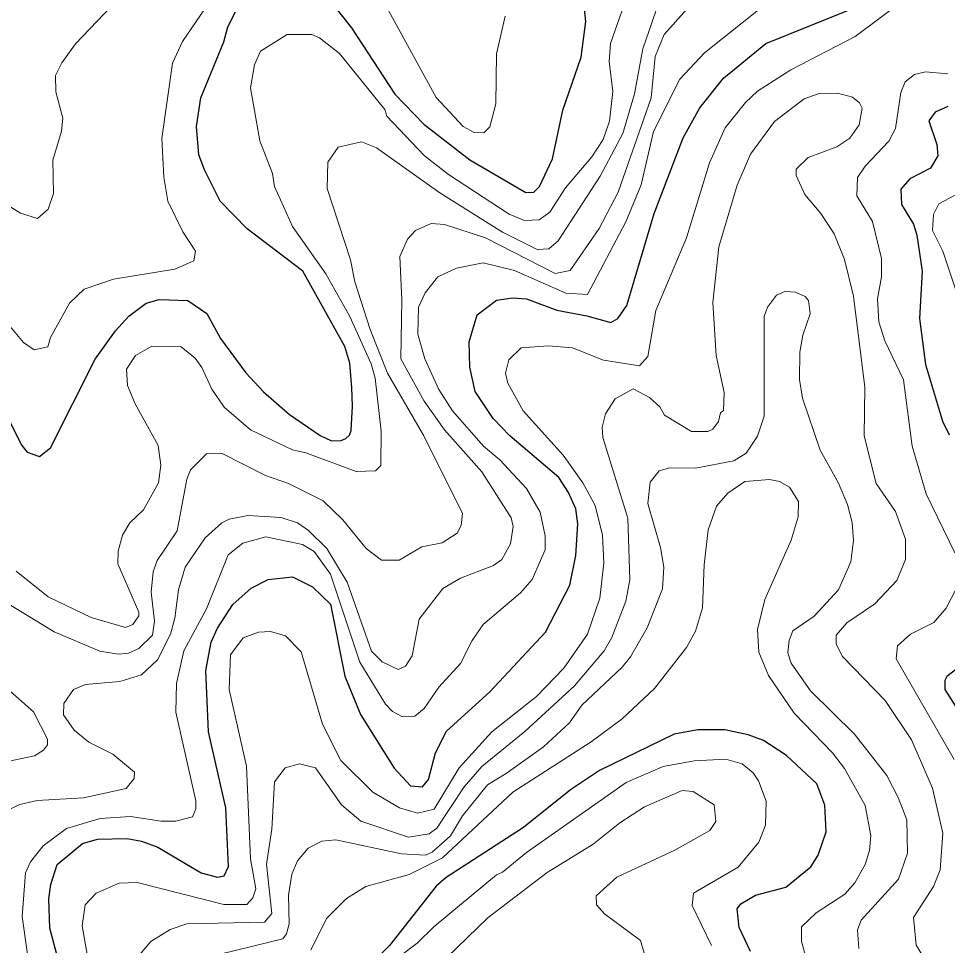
# Model space of a CAD drawing. Extents: x 673.3 to 698.5, y 6984.3 to 7012.3.
# Drawn here: x 680.871 to 682.005, y 7003.276 to 7004.407 of the extents above; entities that cross this region are included whole.
import ezdxf

# ---------------------------------------------------------------- set-up
doc = ezdxf.new("R2010")
doc.units = 0
doc.header["$LTSCALE"] = 0.032
doc.layers.add('1', color=7, linetype='Continuous', lineweight=25)
doc.layers.add('2', color=7, linetype='Continuous', lineweight=13)

msp = doc.modelspace()

# ---------------------------------------------------------------- linework, layer by layer
at = {"layer": '1'}
for points in [[(681.614, 7004.057), (681.6474, 7004.1694), (681.6829, 7004.2615), (681.703, 7004.298), (681.7321, 7004.3343), (681.7835, 7004.3766), (681.8885, 7004.4189), (681.9332, 7004.4499), (681.9799, 7004.4926), (682, 7004.5668), (682.0151, 7004.6033)], [(681.2432, 7004.4399), (681.2778, 7004.3958), (681.3308, 7004.3149), (681.3662, 7004.2782), (681.4221, 7004.2349), (681.4905, 7004.1949), (681.5005, 7004.1954), (681.5074, 7004.202), (681.5234, 7004.2358), (681.536, 7004.2954), (681.5581, 7004.3599), (681.5641, 7004.4036), (681.5593, 7004.4465)], [(680.8499, 7003.9368), (680.8755, 7003.886), (680.8817, 7003.878), (680.8969, 7003.8725), (680.9103, 7003.8832), (680.9648, 7003.9915), (680.9897, 7004.026), (681.006, 7004.0439), (681.0273, 7004.0596), (681.0429, 7004.0644), (681.078, 7004.0629), (681.1013, 7004.0473), (681.1179, 7004.0166), (681.149, 7003.9747), (681.1705, 7003.9516), (681.2022, 7003.9238), (681.2255, 7003.908), (681.2394, 7003.8983), (681.2534, 7003.8918), (681.2654, 7003.892), (681.2711, 7003.8946), (681.2752, 7003.8987), (681.2776, 7003.9042), (681.279, 7003.9341), (681.2783, 7003.9563), (681.2757, 7003.9866), (681.2698, 7004.0069), (681.2184, 7004.0988), (681.1506, 7004.1506), (681.1175, 7004.1843), (681.0982, 7004.2225), (681.0916, 7004.241), (681.0885, 7004.2754), (681.0941, 7004.3104), (681.1218, 7004.3788), (681.1269, 7004.397), (681.1362, 7004.4152)], [(682.0057, 7004.2999), (681.9904, 7004.293), (681.9826, 7004.2824), (681.9924, 7004.2534), (681.9935, 7004.2394), (681.9845, 7004.2244), (681.9596, 7004.2116), (681.9485, 7004.1988), (681.9493, 7004.1802), (681.9638, 7004.156), (681.968, 7004.1426), (681.9745, 7004.099), (681.9713, 7004.0411), (681.9786, 7003.9848), (681.9994, 7003.9158), (682.0075, 7003.8989)], [(680.9198, 7003.2586), (680.9094, 7003.297), (680.9084, 7003.3328), (680.9108, 7003.3504), (680.9184, 7003.3747), (680.9493, 7003.4001), (680.9677, 7003.4057), (681.0041, 7003.4064), (681.0214, 7003.4033), (681.0415, 7003.3958), (681.0943, 7003.3645), (681.1142, 7003.3593), (681.1223, 7003.3607), (681.1275, 7003.3723), (681.1243, 7003.4439), (681.1031, 7003.5367), (681.1, 7003.6114), (681.1064, 7003.6459), (681.1142, 7003.6633), (681.1328, 7003.6918), (681.1555, 7003.712), (681.1762, 7003.7227), (681.2059, 7003.7256), (681.2302, 7003.7134), (681.2521, 7003.6923), (681.2695, 7003.6045), (681.2889, 7003.5576), (681.33, 7003.4922), (681.3499, 7003.4708), (681.3647, 7003.4696), (681.3719, 7003.4784), (681.3802, 7003.511), (681.3937, 7003.5373), (681.4468, 7003.5856), (681.5145, 7003.6584), (681.5444, 7003.7156), (681.5519, 7003.752), (681.5542, 7003.7906), (681.5518, 7003.8087), (681.5428, 7003.8286), (681.531, 7003.8468), (681.4712, 7003.8977), (681.4506, 7003.9189), (681.429, 7003.9519), (681.4223, 7003.9817), (681.4215, 7004.0124), (681.4313, 7004.0455), (681.455, 7004.0636), (681.4742, 7004.0661), (681.4916, 7004.0651), (681.5285, 7004.0514), (681.565, 7004.0443), (681.5945, 7004.0362), (681.6031, 7004.0409), (681.614, 7004.057)], [(682.0344, 7003.6268), (682.0047, 7003.6043), (682.0023, 7003.5994), (682.0023, 7003.5883), (682.0649, 7003.4895)], [(681.7651, 7003.2683), (681.751, 7003.2977), (681.7485, 7003.3206), (681.7533, 7003.3268), (681.771, 7003.3372), (681.8082, 7003.3471), (681.8387, 7003.3717), (681.8477, 7003.386), (681.8572, 7003.4146), (681.8557, 7003.4469), (681.8458, 7003.4732), (681.8089, 7003.5076), (681.781, 7003.5259), (681.7622, 7003.5329), (681.7337, 7003.5392), (681.7006, 7003.5392), (681.6718, 7003.5336), (681.5804, 7003.4895), (681.5453, 7003.4657), (681.4878, 7003.4199), (681.3933, 7003.3588), (681.3814, 7003.3484), (681.3244, 7003.2759), (681.3089, 7003.2604)]]:
    msp.add_lwpolyline(points, dxfattribs=at)
at = {"layer": '2'}
for points in [[(680.8126, 7004.2074), (680.8737, 7004.1695), (680.8944, 7004.1631), (680.9076, 7004.1745), (680.9142, 7004.1938), (680.9134, 7004.2345), (680.9239, 7004.2697), (680.9255, 7004.2854), (680.9168, 7004.3179), (680.9166, 7004.3376), (680.9241, 7004.3531), (680.941, 7004.3764), (681.0193, 7004.4587)], [(681.126, 7004.4594), (681.0715, 7004.3791), (681.0595, 7004.3527), (681.0462, 7004.2607), (681.0486, 7004.2136), (681.0537, 7004.1843), (681.0719, 7004.1469), (681.0874, 7004.1234), (681.0854, 7004.1114), (681.0621, 7004.1011), (680.9872, 7004.0889), (680.9516, 7004.077), (680.9334, 7004.0598), (680.9105, 7004.0179), (680.9071, 7004.0064), (680.8904, 7004.0027), (680.8773, 7004.0118), (680.8466, 7004.0482)], [(681.0768, 7003.8448), (681.0814, 7003.8563), (681.1009, 7003.8759), (681.12, 7003.8763), (681.1729, 7003.8496), (681.2011, 7003.8395), (681.2432, 7003.8185), (681.2671, 7003.7955), (681.2957, 7003.7604), (681.3145, 7003.7463), (681.3362, 7003.7461), (681.3635, 7003.7622), (681.3884, 7003.7674), (681.407, 7003.779), (681.4116, 7003.7883), (681.4132, 7003.8032), (681.3663, 7003.898), (681.3216, 7003.9743), (681.3005, 7004.0277), (681.2819, 7004.0857), (681.2767, 7004.1127), (681.2481, 7004.1996), (681.2489, 7004.2318), (681.2616, 7004.2503), (681.2899, 7004.2567), (681.3083, 7004.2493), (681.3856, 7004.1945), (681.462, 7004.1464), (681.5045, 7004.1251), (681.5189, 7004.126), (681.5302, 7004.1358), (681.5814, 7004.2149), (681.6091, 7004.267), (681.6235, 7004.3153), (681.6336, 7004.37), (681.6532, 7004.4267)], [(681.2426, 7003.5459), (681.265, 7003.5014), (681.304, 7003.4628), (681.3363, 7003.4438), (681.3584, 7003.4375), (681.3788, 7003.442), (681.4092, 7003.4925), (681.449, 7003.5364), (681.5036, 7003.5797), (681.5371, 7003.6141), (681.5658, 7003.6559), (681.5811, 7003.6996), (681.586, 7003.743), (681.5843, 7003.7768), (681.5752, 7003.8127), (681.5604, 7003.8403), (681.5361, 7003.8742), (681.4875, 7003.9284), (681.4687, 7003.9621), (681.4658, 7003.9745), (681.4698, 7003.9905), (681.4848, 7004.0051), (681.5184, 7004.0075), (681.5475, 7004.0051), (681.5855, 7003.9903), (681.6295, 7003.9831), (681.6397, 7003.9946), (681.6495, 7004.0508), (681.687, 7004.1394), (681.7148, 7004.2312), (681.734, 7004.2738), (681.7588, 7004.3047), (681.7734, 7004.3184), (681.8141, 7004.3446), (681.8929, 7004.3852), (681.9488, 7004.4273)], [(681.4655, 7004.4099), (681.4549, 7004.3639), (681.454, 7004.3032), (681.4468, 7004.275), (681.4395, 7004.2675), (681.4276, 7004.2681), (681.414, 7004.2756), (681.3814, 7004.3107), (681.3162, 7004.4296)], [(681.5711, 7004.2382), (681.5851, 7004.2597), (681.5927, 7004.2818), (681.5967, 7004.318), (681.5926, 7004.3549), (681.5941, 7004.3769), (681.6105, 7004.4231)], [(681.7767, 7004.4193), (681.7088, 7004.3655), (681.6785, 7004.333), (681.6467, 7004.2692), (681.6313, 7004.2044), (681.6128, 7004.1589), (681.5658, 7004.0704), (681.5393, 7004.0718), (681.4767, 7004.0998), (681.4386, 7004.1092), (681.4059, 7004.1024), (681.3831, 7004.0919), (681.3677, 7004.0724), (681.3597, 7004.0547), (681.3589, 7004.0218), (681.3673, 7003.9918), (681.3845, 7003.9543), (681.4013, 7003.9284), (681.4389, 7003.8851), (681.4588, 7003.8684), (681.4913, 7003.8335), (681.5082, 7003.8045), (681.5144, 7003.7759), (681.5144, 7003.7589), (681.4986, 7003.7227), (681.4843, 7003.7062), (681.4385, 7003.6676), (681.4251, 7003.6482), (681.4109, 7003.6198), (681.3845, 7003.5911), (681.3666, 7003.5649), (681.3551, 7003.5559), (681.3402, 7003.5547), (681.3279, 7003.5613), (681.3195, 7003.5704), (681.288, 7003.6215), (681.2521, 7003.7289), (681.2324, 7003.7565), (681.2181, 7003.7653), (681.1731, 7003.7745), (681.1452, 7003.7669), (681.1271, 7003.7528), (681.1007, 7003.6866), (681.0733, 7003.6356), (681.0641, 7003.5957), (681.0633, 7003.5606), (681.0876, 7003.4523), (681.0876, 7003.4427), (681.0836, 7003.433), (681.0635, 7003.4277), (681.0455, 7003.4277), (681.0079, 7003.4334), (680.9709, 7003.4308), (680.93, 7003.4187), (680.9014, 7003.3976), (680.8858, 7003.3779), (680.8799, 7003.3646), (680.8759, 7003.3111), (680.8824, 7003.2651)], [(681.6871, 7004.4188), (681.6594, 7004.3876), (681.6484, 7004.3608), (681.6438, 7004.3104), (681.6032, 7004.1951), (681.5803, 7004.1509), (681.5446, 7004.0996), (681.5263, 7004.0961), (681.4416, 7004.1395), (681.3914, 7004.1556), (681.3752, 7004.1572), (681.3559, 7004.1485), (681.3463, 7004.1379), (681.3369, 7004.1166), (681.3393, 7004.0637), (681.338, 7003.9918), (681.3665, 7003.9401), (681.3913, 7003.9051), (681.4368, 7003.8538), (681.4727, 7003.7976), (681.4752, 7003.7873), (681.4719, 7003.7662), (681.4613, 7003.7469), (681.4513, 7003.7394), (681.4109, 7003.724), (681.3892, 7003.7116), (681.3604, 7003.674), (681.3519, 7003.6292), (681.3439, 7003.6166), (681.3349, 7003.6125), (681.3151, 7003.6219), (681.3022, 7003.635), (681.2725, 7003.7192), (681.2478, 7003.7602), (681.2255, 7003.7825), (681.2119, 7003.7917), (681.192, 7003.7982), (681.1511, 7003.8007), (681.1286, 7003.7963), (681.1194, 7003.7916)], [(680.8683, 7003.7325), (680.9075, 7003.7014), (680.9602, 7003.6762), (681.0021, 7003.6638), (681.0107, 7003.6674), (681.0182, 7003.6781), (681.0184, 7003.6826), (680.9924, 7003.7417), (680.9931, 7003.7572), (680.9982, 7003.7765), (681.0072, 7003.7916), (681.0238, 7003.8077), (681.0422, 7003.8404), (681.0452, 7003.8622), (681.0418, 7003.886), (681.0137, 7003.9369), (681.0044, 7003.9593), (681.0031, 7003.9791), (681.0141, 7003.9958), (681.0339, 7004.0074), (681.0697, 7004.0065), (681.0868, 7003.9928), (681.0953, 7003.9812), (681.1075, 7003.9547), (681.1224, 7003.9328), (681.1546, 7003.9052), (681.2057, 7003.8809), (681.222, 7003.8771), (681.2836, 7003.8544), (681.3072, 7003.8552), (681.3138, 7003.8617), (681.314, 7003.9035), (681.3068, 7003.9681), (681.3017, 7003.9857), (681.2757, 7004.0433), (681.2464, 7004.0954), (681.206, 7004.1535), (681.184, 7004.2023), (681.1812, 7004.218), (681.1659, 7004.258), (681.1545, 7004.3227), (681.1595, 7004.3505), (681.1666, 7004.3673), (681.1993, 7004.3877), (681.2295, 7004.3878), (681.2388, 7004.3838), (681.2633, 7004.3644), (681.3187, 7004.296), (681.321, 7004.288), (681.3664, 7004.2401), (681.3962, 7004.217), (681.4702, 7004.1684), (681.489, 7004.1606), (681.507, 7004.1616), (681.52, 7004.1707), (681.5392, 7004.2007), (681.5711, 7004.2382)], [(682.006, 7004.3398), (681.9785, 7004.3422), (681.965, 7004.3388), (681.9536, 7004.3301), (681.9483, 7004.3171), (681.9419, 7004.273), (681.934, 7004.2573), (681.905, 7004.2269), (681.8957, 7004.213), (681.8947, 7004.1907), (681.914, 7004.1596), (681.9249, 7004.1144), (681.925, 7004.092), (681.92, 7004.0652), (681.9216, 7004.0369), (681.9291, 7004.0137), (681.9518, 7003.9664), (681.9625, 7003.8853), (681.9792, 7003.827), (682.0144, 7003.755)], [(681.9975, 7003.2271), (681.9672, 7003.2763), (681.964, 7003.3098), (681.9883, 7003.3478), (681.9965, 7003.3681), (681.9997, 7003.4129), (681.9872, 7003.4678), (681.9614, 7003.527), (681.9295, 7003.5749), (681.8771, 7003.6286), (681.8695, 7003.6435), (681.8695, 7003.6545), (681.8825, 7003.6696), (681.9167, 7003.6929), (681.9437, 7003.7211), (681.9541, 7003.7469), (681.9541, 7003.7716), (681.9419, 7003.8055), (681.9184, 7003.8397), (681.9037, 7003.898), (681.9044, 7003.9573), (681.8905, 7004.0684), (681.8796, 7004.1132), (681.867, 7004.1443), (681.8509, 7004.1693), (681.8314, 7004.1925), (681.8206, 7004.2156), (681.8207, 7004.2232), (681.8355, 7004.2375), (681.8705, 7004.2506), (681.8862, 7004.2612), (681.8978, 7004.2776), (681.9012, 7004.2979), (681.8979, 7004.3044), (681.8894, 7004.311), (681.8713, 7004.3162), (681.8475, 7004.3153), (681.8306, 7004.3092), (681.7943, 7004.2817), (681.7651, 7004.2418), (681.7487, 7004.2039), (681.7263, 7004.1287), (681.7188, 7004.0604), (681.7229, 7003.9961), (681.7326, 7003.9507), (681.7318, 7003.9287), (681.7284, 7003.9261), (681.726, 7003.9155), (681.7191, 7003.9061), (681.7127, 7003.9032)], [(682.0153, 7004.0769), (681.9996, 7004.1234), (681.987, 7004.1483), (681.9882, 7004.1678), (681.9948, 7004.1809), (682.0263, 7004.1976)], [(681.897, 7003.2723), (681.8956, 7003.2948), (681.9001, 7003.3066), (681.9456, 7003.3569), (681.9565, 7003.3883), (681.9557, 7003.4292), (681.9454, 7003.4564), (681.9312, 7003.4833), (681.8919, 7003.5338), (681.8381, 7003.5867), (681.8146, 7003.6205), (681.8104, 7003.6331), (681.8122, 7003.6482), (681.8167, 7003.6598), (681.8428, 7003.6778), (681.8722, 7003.71), (681.8874, 7003.7439), (681.8907, 7003.7701), (681.889, 7003.7919), (681.8835, 7003.814), (681.8724, 7003.8402), (681.8501, 7003.8802), (681.8284, 7003.9437), (681.8247, 7003.9665), (681.825, 7003.9999), (681.8288, 7004.0208), (681.8376, 7004.0469), (681.8357, 7004.0632), (681.8318, 7004.0678), (681.8198, 7004.0734), (681.807, 7004.0742), (681.7966, 7004.0694), (681.7857, 7004.055), (681.7815, 7004.0436), (681.7815, 7003.9217), (681.7736, 7003.8973), (681.7596, 7003.8767), (681.7445, 7003.8672), (681.6976, 7003.8585), (681.6664, 7003.8586), (681.6535, 7003.8553)], [(681.7127, 7003.9032), (681.6929, 7003.9032), (681.66, 7003.9231), (681.6544, 7003.9333), (681.6417, 7003.9445), (681.6217, 7003.9552), (681.5998, 7003.943), (681.5878, 7003.9248), (681.5837, 7003.9084), (681.5845, 7003.8958), (681.6153, 7003.7973), (681.6178, 7003.7221), (681.6129, 7003.6961), (681.5955, 7003.6518), (681.5864, 7003.6356), (681.5499, 7003.5926), (681.4896, 7003.5368), (681.4368, 7003.4942), (681.4155, 7003.4694), (681.3819, 7003.419), (681.3725, 7003.4122), (681.3475, 7003.4081), (681.2892, 7003.4275), (681.2656, 7003.4474), (681.2337, 7003.4928), (681.2144, 7003.4977), (681.197, 7003.4928), (681.1838, 7003.4756), (681.1806, 7003.4179), (681.174, 7003.3749), (681.1804, 7003.3147), (681.1718, 7003.3041), (681.0768, 7003.3022), (681.0566, 7003.2952), (681.0329, 7003.2808), (681.0141, 7003.2588)], [(681.6535, 7003.8553), (681.6423, 7003.8413), (681.6398, 7003.8151), (681.6552, 7003.7615), (681.6593, 7003.7374), (681.6577, 7003.711), (681.6388, 7003.6636), (681.6184, 7003.628), (681.6084, 7003.6154), (681.5591, 7003.5691), (681.5441, 7003.5477), (681.5124, 7003.5184), (681.4665, 7003.4856), (681.444, 7003.4719), (681.4135, 7003.434), (681.3985, 7003.4095), (681.3762, 7003.3898), (681.3683, 7003.3861), (681.3387, 7003.3878), (681.2588, 7003.4049), (681.2417, 7003.4031), (681.2251, 7003.3948), (681.2121, 7003.3793), (681.205, 7003.3628), (681.2009, 7003.3374), (681.2016, 7003.3022), (681.1984, 7003.29), (681.1941, 7003.2838), (681.1191, 7003.2657)], [(680.8466, 7003.7003), (680.9148, 7003.6586), (680.9707, 7003.6352), (680.9935, 7003.6313), (681.0057, 7003.6327), (681.0181, 7003.6384), (681.0349, 7003.6547), (681.0372, 7003.6715), (681.0331, 7003.7071), (681.0356, 7003.7319), (681.0407, 7003.7456), (681.0651, 7003.7818), (681.0768, 7003.8448)], [(681.2281, 7003.2703), (681.2472, 7003.3087), (681.2719, 7003.3333), (681.2955, 7003.3478), (681.3483, 7003.3626), (681.389, 7003.3828), (681.4747, 7003.4628), (681.5704, 7003.5244), (681.6082, 7003.5524), (681.6476, 7003.5894), (681.687, 7003.6394), (681.6979, 7003.6595), (681.7065, 7003.688), (681.7082, 7003.7406), (681.7131, 7003.7833), (681.7236, 7003.812), (681.7371, 7003.8279), (681.7579, 7003.842), (681.788, 7003.8445), (681.8005, 7003.842), (681.8126, 7003.8354), (681.8237, 7003.8177), (681.823, 7003.7988), (681.8144, 7003.7707), (681.7825, 7003.6983), (681.7734, 7003.6615), (681.7751, 7003.6339), (681.787, 7003.6055), (681.8183, 7003.5593), (681.8651, 7003.511), (681.8798, 7003.492), (681.9051, 7003.4465), (681.9117, 7003.41), (681.9101, 7003.3918), (681.9049, 7003.3746), (681.8923, 7003.3521), (681.8803, 7003.3384), (681.8453, 7003.3156), (681.8274, 7003.2985), (681.8271, 7003.2808), (681.8326, 7003.2621)], [(681.1194, 7003.7916), (681.0993, 7003.7732), (681.0748, 7003.7377), (681.0665, 7003.7098), (681.0623, 7003.6753), (681.0567, 7003.6559), (681.041, 7003.6245), (681.0215, 7003.606), (680.9952, 7003.5979), (680.9533, 7003.5945), (680.9386, 7003.5884), (680.9266, 7003.5712), (680.9264, 7003.5574), (680.9392, 7003.5387), (680.9573, 7003.524), (680.9864, 7003.5094), (681.0131, 7003.4873), (681.0125, 7003.4795), (681.0028, 7003.4676), (680.9507, 7003.4562), (680.8939, 7003.4527), (680.8729, 7003.4477), (680.8539, 7003.439)], [(682.0162, 7003.711), (682.0037, 7003.6876), (681.9886, 7003.6699), (681.9601, 7003.6558), (681.9444, 7003.6417), (681.9428, 7003.6256), (682.0134, 7003.5028)], [(680.9694, 7003.1839), (680.9491, 7003.3), (680.9525, 7003.3255), (680.9663, 7003.3396), (680.994, 7003.3518), (681.0163, 7003.3528), (681.122, 7003.3259), (681.1501, 7003.3259), (681.1575, 7003.3338), (681.1609, 7003.3449), (681.1545, 7003.3814), (681.1495, 7003.4947), (681.1284, 7003.5883), (681.1302, 7003.6305), (681.1456, 7003.6515), (681.1644, 7003.6583), (681.1791, 7003.659), (681.1971, 7003.6537), (681.2163, 7003.6344), (681.2426, 7003.5459)], [(680.8455, 7003.4978), (680.8908, 7003.5073), (680.9019, 7003.5141), (680.9068, 7003.5208), (680.9067, 7003.5275), (680.8898, 7003.5609), (680.8321, 7003.6114)], [(681.2469, 7003.1947), (681.3579, 7003.2788), (681.3786, 7003.2991), (681.4547, 7003.3622), (681.4622, 7003.3655), (681.4916, 7003.3895), (681.613, 7003.4748), (681.6583, 7003.4944), (681.6963, 7003.501), (681.7347, 7003.5034), (681.7549, 7003.4975), (681.7682, 7003.4865), (681.7748, 7003.4768), (681.7839, 7003.452), (681.7831, 7003.4225), (681.775, 7003.4019), (681.7497, 7003.3715), (681.6954, 7003.3398), (681.6936, 7003.3248), (681.7173, 7003.2756)], [(681.6351, 7003.2666), (681.6308, 7003.2818), (681.5868, 7003.3146), (681.5771, 7003.3254), (681.5764, 7003.3364), (681.6016, 7003.3592), (681.6727, 7003.3923), (681.7154, 7003.4162), (681.7228, 7003.4271), (681.7205, 7003.4475), (681.6951, 7003.4636), (681.6816, 7003.465), (681.6354, 7003.4451), (681.6056, 7003.4254), (681.5729, 7003.3993), (681.5169, 7003.3649), (681.4447, 7003.3099), (681.3939, 7003.2609)]]:
    msp.add_lwpolyline(points, dxfattribs=at)

doc.saveas('drawing.dxf')
